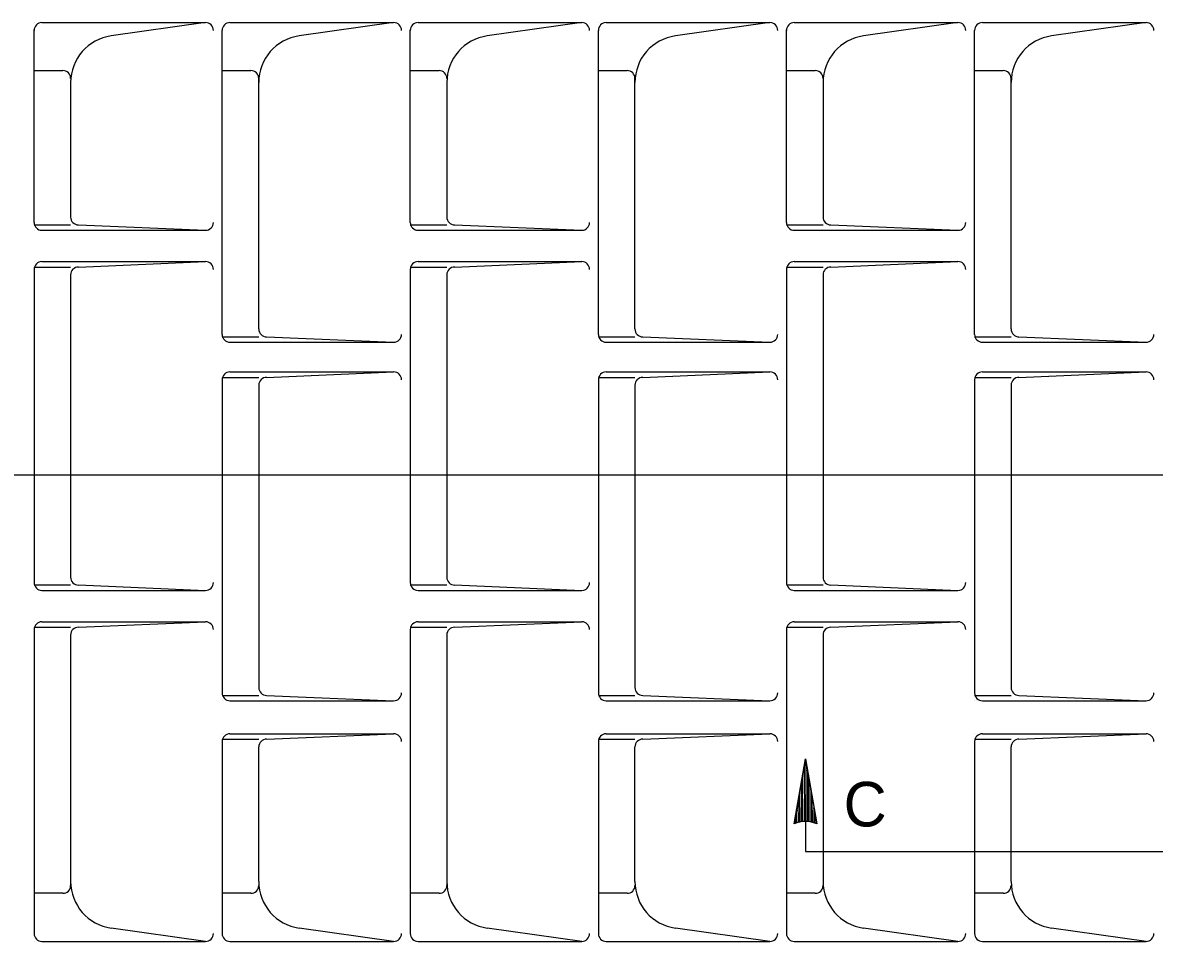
# Model space of a CAD drawing. Extents: x 2087776 to 2104538, y 970919 to 982612.
# Drawn here: x 2096372 to 2096746.8, y 978109.1 to 978413.2 of the extents above; entities that cross this region are included whole.
import ezdxf

# ---------------------------------------------------------------- set-up
doc = ezdxf.new("R2010")
doc.units = 0
doc.layers.add('1', color=7, linetype='Continuous')

msp = doc.modelspace()

# ---------------------------------------------------------------- linework, layer by layer
at = {"layer": '1'}
for p, q in [((2096375.82, 978413.23), (2096375.82, 978413.23)), ((2096375.82, 978413.23), (2096375.82, 978413.23)), ((2096375.82, 978413.23), (2096375.82, 978413.23)), ((2096375.82, 978413.23), (2096375.82, 978413.23)), ((2096378.41, 978413.23), (2096432.61, 978413.23)), ((2096432.61, 978413.23), (2096401.34, 978408.83)), ((2096438.11, 978413.23), (2096438.11, 978413.23)), ((2096438.11, 978413.23), (2096438.11, 978413.23)), ((2096438.11, 978413.23), (2096438.11, 978413.23)), ((2096438.11, 978310.03), (2096438.11, 978410.63)), ((2096440.7, 978413.23), (2096494.89, 978413.23)), ((2096494.89, 978413.23), (2096463.63, 978408.83)), ((2096500.39, 978413.23), (2096500.39, 978413.23)), ((2096500.39, 978413.23), (2096500.39, 978413.23)), ((2096500.39, 978413.23), (2096500.39, 978413.23)), ((2096500.39, 978413.23), (2096500.39, 978413.23)), ((2096502.98, 978413.23), (2096557.17, 978413.23)), ((2096557.17, 978413.23), (2096525.91, 978408.83)), ((2096562.68, 978413.23), (2096562.68, 978413.23)), ((2096562.68, 978413.23), (2096562.68, 978413.23)), ((2096562.68, 978413.23), (2096562.68, 978413.23)), ((2096562.68, 978310.03), (2096562.68, 978410.63)), ((2096565.27, 978413.23), (2096619.46, 978413.23)), ((2096619.46, 978413.23), (2096588.2, 978408.83)), ((2096624.96, 978413.23), (2096624.96, 978413.23)), ((2096624.96, 978413.23), (2096624.96, 978413.23)), ((2096624.96, 978413.23), (2096624.96, 978413.23)), ((2096624.96, 978413.23), (2096624.96, 978413.23)), ((2096627.55, 978413.23), (2096681.75, 978413.23)), ((2096681.75, 978413.23), (2096650.48, 978408.83)), ((2096687.25, 978413.23), (2096687.25, 978413.23)), ((2096687.25, 978413.23), (2096687.25, 978413.23)), ((2096687.25, 978413.23), (2096687.25, 978413.23)), ((2096687.25, 978310.03), (2096687.25, 978410.63)), ((2096689.84, 978413.23), (2096744.03, 978413.23)), ((2096744.03, 978413.23), (2096712.77, 978408.83)), ((2096375.82, 978397.32), (2096375.82, 978397.32)), ((2096385.34, 978397.32), (2096375.82, 978397.32)), ((2096438.11, 978397.32), (2096438.11, 978397.32)), ((2096447.63, 978397.32), (2096438.11, 978397.32)), ((2096500.39, 978397.32), (2096500.39, 978397.32)), ((2096509.92, 978397.32), (2096500.39, 978397.32)), ((2096562.68, 978397.32), (2096562.68, 978397.32)), ((2096572.2, 978397.32), (2096562.68, 978397.32)), ((2096624.96, 978397.32), (2096624.96, 978397.32)), ((2096634.48, 978397.32), (2096624.96, 978397.32)), ((2096687.25, 978397.32), (2096687.25, 978397.32)), ((2096696.77, 978397.32), (2096687.25, 978397.32)), ((2096387.93, 978393.41), (2096387.93, 978348.87)), ((2096450.22, 978311.81), (2096450.22, 978394.73)), ((2096512.5, 978393.41), (2096512.5, 978348.87)), ((2096574.79, 978311.81), (2096574.79, 978394.73)), ((2096637.08, 978393.41), (2096637.08, 978348.87)), ((2096699.36, 978311.81), (2096699.36, 978394.73)), ((2096375.82, 978358.82), (2096375.82, 978358.82)), ((2096387.93, 978358.82), (2096387.93, 978358.82)), ((2096500.39, 978358.82), (2096500.39, 978358.82)), ((2096512.5, 978358.82), (2096512.5, 978358.82)), ((2096624.96, 978358.82), (2096624.96, 978358.82)), ((2096637.08, 978358.82), (2096637.08, 978358.82)), ((2096375.82, 978346.29), (2096387.93, 978346.29)), ((2096390.53, 978346.29), (2096432.61, 978344.49)), ((2096500.39, 978346.29), (2096512.5, 978346.29)), ((2096515.09, 978346.29), (2096557.17, 978344.49)), ((2096624.96, 978346.29), (2096637.08, 978346.29)), ((2096639.67, 978346.29), (2096681.75, 978344.49)), ((2096375.82, 978344.49), (2096375.82, 978344.49)), ((2096378.41, 978344.49), (2096432.61, 978344.49)), ((2096500.39, 978344.49), (2096500.39, 978344.49)), ((2096502.98, 978344.49), (2096557.17, 978344.49)), ((2096624.96, 978344.49), (2096624.96, 978344.49)), ((2096627.55, 978344.49), (2096681.75, 978344.49)), ((2096375.82, 978334.11), (2096375.82, 978334.11)), ((2096375.82, 978334.11), (2096375.82, 978334.11)), ((2096375.82, 978334.11), (2096375.82, 978334.11)), ((2096375.82, 978334.11), (2096375.82, 978334.11)), ((2096375.82, 978332.32), (2096387.93, 978332.32)), ((2096375.82, 978331.52), (2096375.82, 978227.85)), ((2096378.41, 978334.11), (2096432.61, 978334.11)), ((2096390.53, 978332.32), (2096432.61, 978334.11)), ((2096500.39, 978334.11), (2096500.39, 978334.11)), ((2096500.39, 978334.11), (2096500.39, 978334.11)), ((2096500.39, 978334.11), (2096500.39, 978334.11)), ((2096500.39, 978334.11), (2096500.39, 978334.11)), ((2096500.39, 978332.32), (2096512.5, 978332.32)), ((2096500.39, 978331.52), (2096500.39, 978227.85)), ((2096502.98, 978334.11), (2096557.17, 978334.11)), ((2096515.09, 978332.32), (2096557.17, 978334.11)), ((2096624.96, 978334.11), (2096624.96, 978334.11)), ((2096624.96, 978334.11), (2096624.96, 978334.11)), ((2096624.96, 978334.11), (2096624.96, 978334.11)), ((2096624.96, 978334.11), (2096624.96, 978334.11)), ((2096624.96, 978332.32), (2096637.08, 978332.32)), ((2096624.96, 978331.52), (2096624.96, 978227.85)), ((2096627.55, 978334.11), (2096681.75, 978334.11)), ((2096639.67, 978332.32), (2096681.75, 978334.11)), ((2096387.93, 978329.72), (2096387.93, 978229.65)), ((2096512.5, 978329.72), (2096512.5, 978229.65)), ((2096637.08, 978329.72), (2096637.08, 978229.65)), ((2096438.11, 978309.23), (2096450.22, 978309.23)), ((2096452.81, 978309.23), (2096494.89, 978307.43)), ((2096562.68, 978309.23), (2096574.79, 978309.23)), ((2096577.38, 978309.23), (2096619.46, 978307.43)), ((2096687.25, 978309.23), (2096699.36, 978309.23)), ((2096701.95, 978309.23), (2096744.03, 978307.43)), ((2096438.11, 978307.43), (2096438.11, 978307.43)), ((2096438.11, 978307.43), (2096438.11, 978307.43)), ((2096438.11, 978307.43), (2096438.11, 978307.43)), ((2096438.11, 978307.43), (2096438.11, 978307.43)), ((2096440.7, 978307.43), (2096494.89, 978307.43)), ((2096562.68, 978307.43), (2096562.68, 978307.43)), ((2096562.68, 978307.43), (2096562.68, 978307.43)), ((2096562.68, 978307.43), (2096562.68, 978307.43)), ((2096562.68, 978307.43), (2096562.68, 978307.43)), ((2096565.27, 978307.43), (2096619.46, 978307.43)), ((2096687.25, 978307.43), (2096687.25, 978307.43)), ((2096687.25, 978307.43), (2096687.25, 978307.43)), ((2096687.25, 978307.43), (2096687.25, 978307.43)), ((2096687.25, 978307.43), (2096687.25, 978307.43)), ((2096689.84, 978307.43), (2096744.03, 978307.43)), ((2096438.11, 978297.57), (2096438.11, 978297.57)), ((2096438.11, 978297.57), (2096438.11, 978297.57)), ((2096438.11, 978297.57), (2096438.11, 978297.57)), ((2096438.11, 978297.57), (2096438.11, 978297.57)), ((2096440.7, 978297.57), (2096494.89, 978297.57)), ((2096452.81, 978295.78), (2096494.89, 978297.57)), ((2096562.68, 978297.57), (2096562.68, 978297.57)), ((2096562.68, 978297.57), (2096562.68, 978297.57)), ((2096562.68, 978297.57), (2096562.68, 978297.57)), ((2096562.68, 978297.57), (2096562.68, 978297.57)), ((2096565.27, 978297.57), (2096619.46, 978297.57)), ((2096577.38, 978295.78), (2096619.46, 978297.57)), ((2096687.25, 978297.57), (2096687.25, 978297.57)), ((2096687.25, 978297.57), (2096687.25, 978297.57)), ((2096687.25, 978297.57), (2096687.25, 978297.57)), ((2096687.25, 978297.57), (2096687.25, 978297.57)), ((2096689.84, 978297.57), (2096744.03, 978297.57)), ((2096701.95, 978295.78), (2096744.03, 978297.57)), ((2096438.11, 978295.78), (2096450.22, 978295.78)), ((2096438.11, 978294.98), (2096438.11, 978191.33)), ((2096562.68, 978295.78), (2096574.79, 978295.78)), ((2096562.68, 978294.98), (2096562.68, 978191.33)), ((2096687.25, 978295.78), (2096699.36, 978295.78)), ((2096687.25, 978294.98), (2096687.25, 978191.33)), ((2096450.22, 978293.2), (2096450.22, 978193.11)), ((2096574.79, 978293.2), (2096574.79, 978193.11)), ((2096699.36, 978293.2), (2096699.36, 978193.11)), ((2096308.3, 978263.47), (2097371.62, 978263.47)), ((2096375.82, 978227.05), (2096387.93, 978227.05)), ((2096390.53, 978227.05), (2096432.61, 978225.25)), ((2096500.39, 978227.05), (2096512.5, 978227.05)), ((2096515.09, 978227.05), (2096557.17, 978225.25)), ((2096624.96, 978227.05), (2096637.08, 978227.05)), ((2096639.67, 978227.05), (2096681.75, 978225.25)), ((2096375.82, 978225.25), (2096375.82, 978225.25)), ((2096375.82, 978225.25), (2096375.82, 978225.25)), ((2096378.41, 978225.25), (2096432.61, 978225.25)), ((2096500.39, 978225.25), (2096500.39, 978225.25)), ((2096500.39, 978225.25), (2096500.39, 978225.25)), ((2096502.98, 978225.25), (2096557.17, 978225.25)), ((2096624.96, 978225.25), (2096624.96, 978225.25)), ((2096624.96, 978225.25), (2096624.96, 978225.25)), ((2096627.55, 978225.25), (2096681.75, 978225.25)), ((2096375.82, 978214.87), (2096375.82, 978214.87)), ((2096375.82, 978214.87), (2096375.82, 978214.87)), ((2096375.82, 978214.87), (2096375.82, 978214.87)), ((2096375.82, 978214.87), (2096375.82, 978214.87)), ((2096375.82, 978213.08), (2096387.93, 978213.08)), ((2096375.82, 978212.28), (2096375.82, 978111.67)), ((2096378.41, 978214.87), (2096432.61, 978214.87)), ((2096390.53, 978213.08), (2096432.61, 978214.87)), ((2096500.39, 978214.87), (2096500.39, 978214.87)), ((2096500.39, 978214.87), (2096500.39, 978214.87)), ((2096500.39, 978214.87), (2096500.39, 978214.87)), ((2096500.39, 978214.87), (2096500.39, 978214.87)), ((2096500.39, 978213.08), (2096512.5, 978213.08)), ((2096500.39, 978212.28), (2096500.39, 978111.67)), ((2096502.98, 978214.87), (2096557.17, 978214.87)), ((2096515.09, 978213.08), (2096557.17, 978214.87)), ((2096624.96, 978214.87), (2096624.96, 978214.87)), ((2096624.96, 978214.87), (2096624.96, 978214.87)), ((2096624.96, 978214.87), (2096624.96, 978214.87)), ((2096624.96, 978214.87), (2096624.96, 978214.87)), ((2096624.96, 978213.08), (2096637.08, 978213.08)), ((2096624.96, 978212.28), (2096624.96, 978111.67)), ((2096627.55, 978214.87), (2096681.75, 978214.87)), ((2096639.67, 978213.08), (2096681.75, 978214.87)), ((2096387.93, 978210.49), (2096387.93, 978127.57)), ((2096512.5, 978210.49), (2096512.5, 978127.57)), ((2096637.08, 978210.49), (2096637.08, 978127.57)), ((2096438.11, 978190.52), (2096450.22, 978190.52)), ((2096452.81, 978190.52), (2096494.89, 978188.73)), ((2096562.68, 978190.52), (2096574.79, 978190.52)), ((2096577.38, 978190.52), (2096619.46, 978188.73)), ((2096687.25, 978190.52), (2096699.36, 978190.52)), ((2096701.95, 978190.52), (2096744.03, 978188.73)), ((2096438.11, 978188.73), (2096438.11, 978188.73)), ((2096438.11, 978188.73), (2096438.11, 978188.73)), ((2096440.7, 978188.73), (2096494.89, 978188.73)), ((2096562.68, 978188.73), (2096562.68, 978188.73)), ((2096562.68, 978188.73), (2096562.68, 978188.73)), ((2096565.27, 978188.73), (2096619.46, 978188.73)), ((2096687.25, 978188.73), (2096687.25, 978188.73)), ((2096687.25, 978188.73), (2096687.25, 978188.73)), ((2096689.84, 978188.73), (2096744.03, 978188.73)), ((2096438.11, 978177.81), (2096438.11, 978177.81)), ((2096440.7, 978177.81), (2096494.89, 978177.81)), ((2096452.81, 978176.02), (2096494.89, 978177.81)), ((2096562.68, 978177.81), (2096562.68, 978177.81)), ((2096565.27, 978177.81), (2096619.46, 978177.81)), ((2096577.38, 978176.02), (2096619.46, 978177.81)), ((2096687.25, 978177.81), (2096687.25, 978177.81)), ((2096689.84, 978177.81), (2096744.03, 978177.81)), ((2096701.95, 978176.02), (2096744.03, 978177.81)), ((2096438.11, 978176.02), (2096450.22, 978176.02)), ((2096562.68, 978176.02), (2096574.79, 978176.02)), ((2096687.25, 978176.02), (2096699.36, 978176.02)), ((2096450.22, 978128.89), (2096450.22, 978173.42)), ((2096574.79, 978128.89), (2096574.79, 978173.42)), ((2096699.36, 978128.89), (2096699.36, 978173.42)), ((2096438.11, 978163.48), (2096438.11, 978163.48)), ((2096450.22, 978163.48), (2096450.22, 978163.48)), ((2096562.68, 978163.48), (2096562.68, 978163.48)), ((2096574.79, 978163.48), (2096574.79, 978163.48)), ((2096687.25, 978163.48), (2096687.25, 978163.48)), ((2096699.36, 978163.48), (2096699.36, 978163.48)), ((2096631.29, 978148.75), (2096631.29, 978138.87)), ((2096631.29, 978138.87), (2096818.13, 978138.87)), ((2096375.82, 978124.97), (2096375.82, 978124.97)), ((2096385.34, 978124.97), (2096375.82, 978124.97)), ((2096438.11, 978124.97), (2096438.11, 978124.97)), ((2096447.63, 978124.97), (2096438.11, 978124.97)), ((2096500.39, 978124.97), (2096500.39, 978124.97)), ((2096509.92, 978124.97), (2096500.39, 978124.97)), ((2096562.68, 978124.97), (2096562.68, 978124.97)), ((2096572.2, 978124.97), (2096562.68, 978124.97)), ((2096624.96, 978124.97), (2096624.96, 978124.97)), ((2096634.48, 978124.97), (2096624.96, 978124.97)), ((2096687.25, 978124.97), (2096687.25, 978124.97)), ((2096696.77, 978124.97), (2096687.25, 978124.97)), ((2096432.61, 978109.07), (2096401.34, 978113.47)), ((2096494.89, 978109.07), (2096463.63, 978113.47)), ((2096557.17, 978109.07), (2096525.91, 978113.47)), ((2096619.46, 978109.07), (2096588.2, 978113.47)), ((2096681.75, 978109.07), (2096650.48, 978113.47)), ((2096744.03, 978109.07), (2096712.77, 978113.47)), ((2096375.82, 978109.07), (2096375.82, 978109.07)), ((2096375.82, 978109.07), (2096375.82, 978109.07)), ((2096375.82, 978109.07), (2096375.82, 978109.07)), ((2096378.41, 978109.07), (2096432.61, 978109.07)), ((2096438.11, 978109.07), (2096438.11, 978109.07)), ((2096438.11, 978109.07), (2096438.11, 978109.07)), ((2096438.11, 978109.07), (2096438.11, 978109.07)), ((2096438.11, 978109.07), (2096438.11, 978109.07)), ((2096440.7, 978109.07), (2096494.89, 978109.07)), ((2096500.39, 978109.07), (2096500.39, 978109.07)), ((2096500.39, 978109.07), (2096500.39, 978109.07)), ((2096500.39, 978109.07), (2096500.39, 978109.07)), ((2096502.98, 978109.07), (2096557.17, 978109.07)), ((2096562.68, 978109.07), (2096562.68, 978109.07)), ((2096562.68, 978109.07), (2096562.68, 978109.07)), ((2096562.68, 978109.07), (2096562.68, 978109.07)), ((2096562.68, 978109.07), (2096562.68, 978109.07)), ((2096565.27, 978109.07), (2096619.46, 978109.07)), ((2096624.96, 978109.07), (2096624.96, 978109.07)), ((2096624.96, 978109.07), (2096624.96, 978109.07)), ((2096624.96, 978109.07), (2096624.96, 978109.07)), ((2096627.55, 978109.07), (2096681.75, 978109.07)), ((2096687.25, 978109.07), (2096687.25, 978109.07)), ((2096687.25, 978109.07), (2096687.25, 978109.07)), ((2096687.25, 978109.07), (2096687.25, 978109.07)), ((2096687.25, 978109.07), (2096687.25, 978109.07)), ((2096689.84, 978109.07), (2096744.03, 978109.07))]:
    msp.add_line(p, q, dxfattribs=at)
for points in [[(2096375.82, 978347.08), (2096375.82, 978410.88)], [(2096500.39, 978347.08), (2096500.39, 978410.88)], [(2096624.96, 978347.08), (2096624.96, 978410.88)], [(2096438.11, 978175.22), (2096438.11, 978111.41)], [(2096562.68, 978175.22), (2096562.68, 978111.41)], [(2096687.25, 978175.22), (2096687.25, 978111.41)], [(2096627.5, 978148.02), (2096631.29, 978169.51), (2096634.99, 978148.02), (2096634.5, 978148.26), (2096634.55, 978150.53), (2096634.08, 978153.32), (2096634.02, 978148.42), (2096633.53, 978148.5), (2096633.5, 978156.67), (2096633, 978159.55), (2096633.02, 978148.64), (2096632.48, 978148.75), (2096632.5, 978162.49), (2096631.94, 978165.76), (2096631.94, 978148.81), (2096631.47, 978148.78), (2096631.45, 978168.53), (2096631.27, 978169.48), (2096630.8, 978166.73), (2096630.92, 978148.84), (2096630.43, 978148.77), (2096630.31, 978163.99), (2096629.83, 978161.27), (2096629.83, 978148.67), (2096629.37, 978148.67), (2096629.29, 978158.2), (2096628.74, 978155.09), (2096628.79, 978148.5), (2096628.26, 978148.37), (2096628.28, 978152.53), (2096627.73, 978149.37), (2096627.85, 978148.17)]]:
    msp.add_lwpolyline(points, dxfattribs=at)
for centre, radius, start, end in [((2096378.42, 978410.63), 2.6, 90, 180), ((2096432.61, 978410.63), 2.6, 0, 90), ((2096440.7, 978410.63), 2.6, 90, 180), ((2096494.89, 978410.63), 2.6, 0, 90), ((2096502.99, 978410.63), 2.6, 90, 180), ((2096557.18, 978410.63), 2.6, 0, 90), ((2096565.27, 978410.63), 2.6, 90, 180), ((2096619.46, 978410.63), 2.6, 0, 90), ((2096627.56, 978410.63), 2.6, 90, 180), ((2096681.75, 978410.63), 2.6, 0, 90), ((2096689.84, 978410.63), 2.6, 90, 180), ((2096744.03, 978410.63), 2.6, 0, 90), ((2096403.51, 978393.41), 15.57, 98.0043, 180), ((2096465.79, 978393.41), 15.57, 98.0043, 180), ((2096528.08, 978393.41), 15.57, 98.0043, 180), ((2096590.36, 978393.41), 15.57, 98.0043, 180), ((2096652.65, 978393.41), 15.57, 98.0043, 180), ((2096714.93, 978393.41), 15.57, 98.0043, 180), ((2096385.34, 978394.73), 2.6, 0, 90.0098), ((2096447.63, 978394.73), 2.6, 0, 90.0098), ((2096509.91, 978394.73), 2.6, 0, 90.0098), ((2096572.2, 978394.73), 2.6, 0, 90.0098), ((2096634.48, 978394.73), 2.6, 0, 90.0098), ((2096696.76, 978394.73), 2.6, 0, 90.0098), ((2096378.42, 978347.08), 2.6, 180, 270), ((2096390.53, 978348.88), 2.6, 180, 270), ((2096432.61, 978347.08), 2.6, 270, 360), ((2096502.99, 978347.08), 2.6, 180, 270), ((2096515.1, 978348.88), 2.6, 180, 270), ((2096557.18, 978347.08), 2.6, 270, 360), ((2096627.56, 978347.08), 2.6, 180, 270), ((2096639.67, 978348.88), 2.6, 180, 270), ((2096681.75, 978347.08), 2.6, 270, 360), ((2096378.42, 978331.51), 2.6, 90, 180), ((2096390.53, 978329.72), 2.6, 90, 180), ((2096432.61, 978331.51), 2.6, 0, 90), ((2096502.99, 978331.51), 2.6, 90, 180), ((2096515.1, 978329.72), 2.6, 90, 180), ((2096557.18, 978331.51), 2.6, 0, 90), ((2096627.56, 978331.51), 2.6, 90, 180), ((2096639.67, 978329.72), 2.6, 90, 180), ((2096681.75, 978331.51), 2.6, 0, 90), ((2096440.7, 978310.02), 2.6, 180, 270), ((2096452.82, 978311.81), 2.6, 180, 270), ((2096494.89, 978310.02), 2.6, 270, 360), ((2096565.27, 978310.02), 2.6, 180, 270), ((2096577.39, 978311.81), 2.6, 180, 270), ((2096619.46, 978310.02), 2.6, 270, 360), ((2096689.84, 978310.02), 2.6, 180, 270), ((2096701.96, 978311.81), 2.6, 180, 270), ((2096744.03, 978310.02), 2.6, 270, 360), ((2096440.7, 978294.98), 2.6, 90, 180), ((2096494.89, 978294.98), 2.6, 0, 90), ((2096565.27, 978294.98), 2.6, 90, 180), ((2096619.46, 978294.98), 2.6, 0, 90), ((2096689.84, 978294.98), 2.6, 90, 180), ((2096744.03, 978294.98), 2.6, 0, 90), ((2096452.82, 978293.19), 2.6, 90, 180), ((2096577.39, 978293.19), 2.6, 90, 180), ((2096701.96, 978293.19), 2.6, 90, 180), ((2096378.42, 978227.85), 2.6, 180, 270), ((2096390.53, 978229.64), 2.6, 180, 270), ((2096432.61, 978227.85), 2.6, 270, 360), ((2096502.99, 978227.85), 2.6, 180, 270), ((2096515.1, 978229.64), 2.6, 180, 270), ((2096557.18, 978227.85), 2.6, 270, 360), ((2096627.56, 978227.85), 2.6, 180, 270), ((2096639.67, 978229.64), 2.6, 180, 270), ((2096681.75, 978227.85), 2.6, 270, 360), ((2096378.42, 978212.28), 2.6, 90, 180), ((2096390.53, 978210.48), 2.6, 90, 180), ((2096432.61, 978212.28), 2.6, 0, 90), ((2096502.99, 978212.28), 2.6, 90, 180), ((2096515.1, 978210.48), 2.6, 90, 180), ((2096557.18, 978212.28), 2.6, 0, 90), ((2096627.56, 978212.28), 2.6, 90, 180), ((2096639.67, 978210.48), 2.6, 90, 180), ((2096681.75, 978212.28), 2.6, 0, 90), ((2096452.82, 978193.11), 2.6, 180, 270), ((2096577.39, 978193.11), 2.6, 180, 270), ((2096701.96, 978193.11), 2.6, 180, 270), ((2096440.7, 978191.32), 2.6, 180, 270), ((2096494.89, 978191.32), 2.6, 270, 360), ((2096565.27, 978191.32), 2.6, 180, 270), ((2096619.46, 978191.32), 2.6, 270, 360), ((2096689.84, 978191.32), 2.6, 180, 270), ((2096744.03, 978191.32), 2.6, 270, 360), ((2096440.7, 978175.21), 2.6, 90, 180), ((2096494.89, 978175.21), 2.6, 0, 90), ((2096565.27, 978175.21), 2.6, 90, 180), ((2096619.46, 978175.21), 2.6, 0, 90), ((2096689.84, 978175.21), 2.6, 90, 180), ((2096744.03, 978175.21), 2.6, 0, 90), ((2096452.82, 978173.42), 2.6, 90, 180), ((2096577.39, 978173.42), 2.6, 90, 180), ((2096701.96, 978173.42), 2.6, 90, 180), ((2096631.24, 978138.8), 9.95, 67.8762, 112.1238), ((2096385.34, 978127.57), 2.6, 269.9902, 0), ((2096403.51, 978128.89), 15.57, 180, 261.9957), ((2096447.63, 978127.57), 2.6, 269.9902, 0), ((2096465.79, 978128.89), 15.57, 180, 261.9957), ((2096509.91, 978127.57), 2.6, 269.9902, 0), ((2096528.08, 978128.89), 15.57, 180, 261.9957), ((2096572.2, 978127.57), 2.6, 269.9902, 0), ((2096590.36, 978128.89), 15.57, 180, 261.9957), ((2096634.48, 978127.57), 2.6, 269.9902, 0), ((2096652.65, 978128.89), 15.57, 180, 261.9957), ((2096696.76, 978127.57), 2.6, 269.9902, 0), ((2096714.93, 978128.89), 15.57, 180, 261.9957), ((2096378.42, 978111.67), 2.6, 180, 270), ((2096432.61, 978111.67), 2.6, 270, 360), ((2096440.7, 978111.67), 2.6, 180, 270), ((2096494.89, 978111.67), 2.6, 270, 360), ((2096502.99, 978111.67), 2.6, 180, 270), ((2096557.18, 978111.67), 2.6, 270, 360), ((2096565.27, 978111.67), 2.6, 180, 270), ((2096619.46, 978111.67), 2.6, 270, 360), ((2096627.56, 978111.67), 2.6, 180, 270), ((2096681.75, 978111.67), 2.6, 270, 360), ((2096689.84, 978111.67), 2.6, 180, 270), ((2096744.03, 978111.67), 2.6, 270, 360)]:
    msp.add_arc(centre, radius, start, end, dxfattribs=at)

# ---------------------------------------------------------------- texts
msp.add_text('C', height=14.76, dxfattribs=at).set_placement((2096643.89, 978147.11))

doc.saveas('drawing.dxf')
